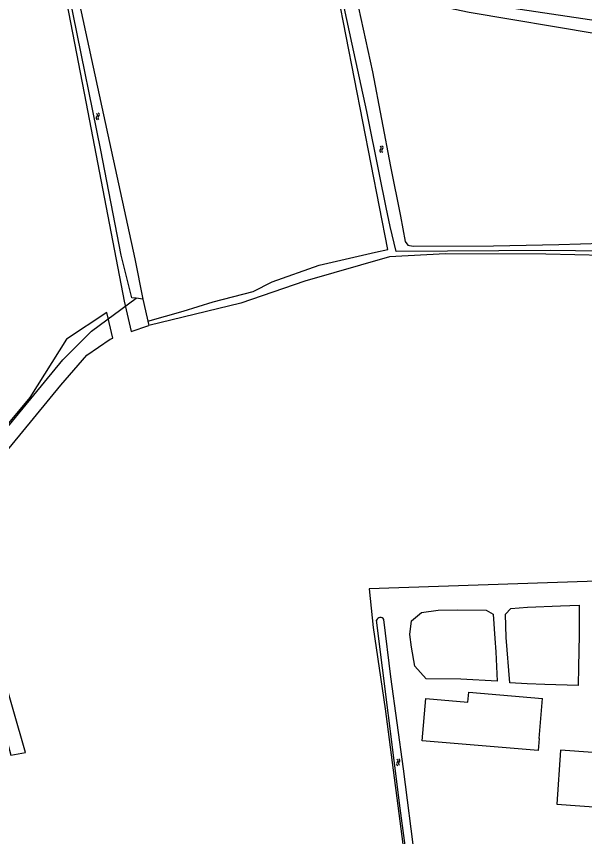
# Model space of a CAD drawing. Extents: x 132994 to 136000, y 393499 to 395512.
# Drawn here: x 133740.2 to 133878, y 393937.2 to 394136.1 of the extents above; entities that cross this region are included whole.
import ezdxf

# ---------------------------------------------------------------- set-up
doc = ezdxf.new("R2010")
doc.units = 0
for name, color, linetype in [('gg-afsc-erfafscheiding', 7, 'Continuous'), ('gg-afsc-lijn draadraster', 7, 'Continuous'), ('gg-bbg-bijgebouw', 7, 'Continuous'), ('gg-bbg-luifel en loopbrug', 7, 'Continuous'), ('gg-knt-verharding', 7, 'Continuous'), ('gg-kntw-bovenkant insteek waterloop', 7, 'Continuous'), ('gg-kntw-midden sloot', 7, 'Continuous'), ('gt-symb-watersymbool', 7, 'Continuous'), ('gx-grn-maaiveld', 7, 'Continuous')]:
    doc.layers.add(name, color=color, linetype=linetype)

# ---------------------------------------------------------------- blocks, each defined once
blk = doc.blocks.new('gt0-WA')
at = {"layer": 'gt-symb-watersymbool'}
for centre, start, end in [((-0.32, 0.02), 28.0725, 151.9275), ((0.43, 0.42), 208.0725, 331.9275), ((-0.32, -0.43), 28.0725, 151.9275), ((0.43, -0.03), 208.0725, 331.9275)]:
    blk.add_arc(centre, 0.425, start, end, dxfattribs=at)

msp = doc.modelspace()

# ---------------------------------------------------------------- linework, layer by layer
at = {"layer": 'gg-afsc-erfafscheiding'}
msp.add_lwpolyline([(133881.23, 394129.1), (133880.78, 394131.88), (133850, 394137.07), (133822.27, 394142.92), (133818.66, 394144.01)], dxfattribs=at)
at = {"layer": 'gg-afsc-lijn draadraster'}
msp.add_line((133770.88, 394067.57), (133772.28, 394061.18), dxfattribs=at)
at = {"layer": 'gg-bbg-bijgebouw'}
msp.add_lwpolyline([(133872.11, 393958.19), (133871.27, 393945.11), (133892.46, 393943.58), (133893.41, 393956.65), (133872.11, 393958.19)], dxfattribs=at)
at = {"layer": 'gg-bbg-luifel en loopbrug'}
msp.add_line((133866.98, 393960.99), (133867.81, 393970.7), dxfattribs=at)
for points in [[(133838.61, 393960.47), (133839.48, 393970.7), (133849.71, 393969.83), (133849.91, 393972.22), (133867.81, 393970.7)], [(133866.98, 393960.99), (133866.74, 393958.07), (133838.61, 393960.47)]]:
    msp.add_lwpolyline(points, dxfattribs=at)
at = {"layer": 'gg-knt-verharding'}
msp.add_lwpolyline([(133881.38, 394134.92), (133850.95, 394139.47), (133818.57, 394144.6)], dxfattribs=at)
at = {"layer": 'gg-kntw-bovenkant insteek waterloop'}
msp.add_line((133770.88, 394067.57), (133769.22, 394067.75), dxfattribs=at)
for points in [[(133769.22, 394067.75), (133768.19, 394067.86), (133765.62, 394078.2), (133760.67, 394103.68), (133753.95, 394136.67), (133751.6, 394148.61)], [(133753.35, 394148.84), (133762.73, 394105.55), (133768.92, 394077.34), (133770.88, 394067.57)], [(133819.06, 394141.41), (133819.59, 394141.98), (133820.57, 394142.22), (133821.46, 394142.2), (133822.22, 394141.84), (133822.55, 394140.86), (133826.57, 394122.66), (133830.92, 394099.73), (133833.32, 394087.7), (133834.49, 394081.56), (133835.08, 394080.6), (133836.42, 394080.4), (133855.91, 394080.46), (133871.78, 394080.78), (133887.47, 394081.29)], [(133829.85, 394089.79), (133828.23, 394097.74), (133825.21, 394113.06), (133821.61, 394129.4), (133819.06, 394141.41)], [(133888.07, 394079.13), (133869.65, 394079.36), (133832.25, 394079.1), (133830.8, 394085.13), (133829.85, 394089.79)], [(133838.42, 393905.56), (133838.15, 393906.74), (133837.99, 393908.02), (133837.59, 393911.56), (133833.24, 393944.15), (133827.52, 393989.68)], [(133841, 393904.82), (133836.89, 393931.53), (133834.06, 393953.7), (133831.02, 393976), (133829.31, 393989.9)]]:
    msp.add_lwpolyline(points, dxfattribs=at)
msp.add_arc((133828.48, 393989.32), 1.02, 34.9598, 159.3535, dxfattribs=at)
at = {"layer": 'gg-kntw-midden sloot'}
msp.add_lwpolyline([(133728.38, 394024.89), (133751.4, 394052.84), (133758.37, 394059.78), (133769.22, 394067.75)], dxfattribs=at)
at = {"layer": 'gx-grn-maaiveld'}
for p, q in [((133830.64, 394077.8), (133810.16, 394071.94)), ((133844.28, 394078.52), (133830.64, 394077.8)), ((133868.55, 394078.45), (133844.28, 394078.52)), ((133888.34, 394077.97), (133868.55, 394078.45)), ((133810.16, 394071.94), (133794.6, 394066.54)), ((133794.6, 394066.54), (133772.28, 394061.18))]:
    msp.add_line(p, q, dxfattribs=at)
for points in [[(133749.6, 394157), (133749.01, 394156.82), (133757.09, 394115.01), (133766.35, 394067.05), (133768.01, 394059.67), (133772.28, 394061.18)], [(133770.88, 394067.57), (133772.07, 394062.17), (133780.63, 394064.63), (133787.93, 394066.86), (133797.62, 394069.4), (133802.22, 394071.78), (133813.65, 394075.75), (133827.3, 394078.92), (133830.29, 394079.57), (133816.13, 394152.06)], [(133752.3, 394057.84), (133743.46, 394043.74), (133726.99, 394024.04), (133722.56, 394017.97), (133738.83, 393956.96), (133742.4, 393957.62), (133730.36, 393999.32), (133726.57, 394017.05), (133750.93, 394046.68), (133757.22, 394053.97), (133762.88, 394057.84), (133763.54, 394058.08), (133762.14, 394064.29), (133752.3, 394057.84)], [(133897.83, 393999.71), (133825.74, 393997.33), (133826.67, 393987.94), (133829.58, 393968.23), (133834.61, 393929.86), (133837.25, 393906.98), (133831.04, 393907.05)], [(133876.43, 393973.83), (133868.38, 393974.08), (133864.06, 393974.28), (133859.83, 393974.49), (133858.95, 393985.48), (133858.77, 393991.2), (133860.12, 393992.53), (133864.11, 393992.9), (133872.14, 393993.17), (133876.67, 393993.33), (133876.65, 393986.05), (133876.52, 393978.36), (133876.43, 393973.83)], [(133856.24, 393985.3), (133856.45, 393982.07), (133856.81, 393974.9), (133848, 393975.38), (133839.56, 393975.48), (133836.83, 393978.57), (133836, 393983.17), (133835.59, 393986.21), (133835.99, 393989.56), (133838.47, 393991.61), (133842.47, 393992.11), (133847.27, 393992.18), (133854.14, 393992.17), (133855.82, 393991.17), (133856.24, 393985.3)]]:
    msp.add_lwpolyline(points, dxfattribs=at)

# ---------------------------------------------------------------- block references
at = {"layer": 'gt-symb-watersymbool'}
for p, rotation in [((133759.89, 394111.79), 96.4856603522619), ((133828.71, 394103.85), 96.4856603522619), ((133832.79, 393955.23), 98.16250946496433)]:
    msp.add_blockref('gt0-WA', p, dxfattribs=dict(at, rotation=rotation))

doc.saveas('drawing.dxf')
